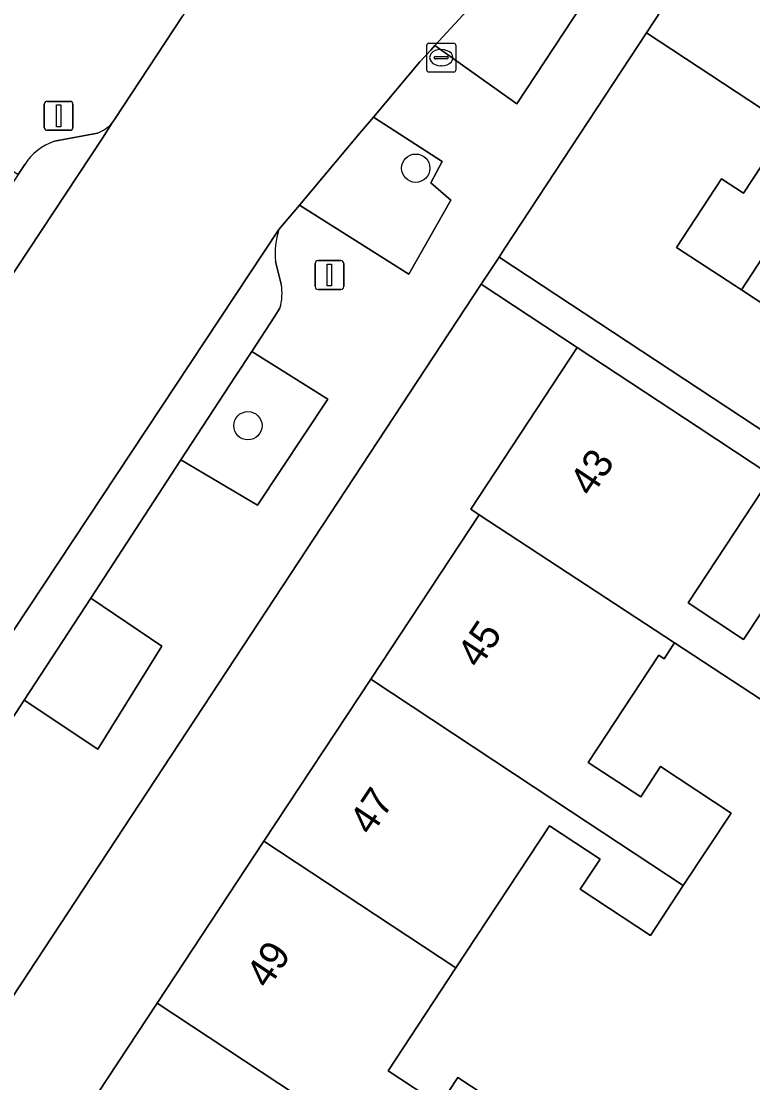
# Model space of a CAD drawing. Extents: x 159279 to 160377, y 384531 to 385888.
# Drawn here: x 160003.27 to 160028.53, y 384808.92 to 384845.55 of the extents above; entities that cross this region are included whole.
import ezdxf

# ---------------------------------------------------------------- set-up
doc = ezdxf.new("R2010")
doc.units = 0
for name, color, linetype in [('IMGEO_Boom', 7, 'Continuous'), ('IMGEO_Erf', 7, 'Continuous'), ('IMGEO_Groenvoorziening', 7, 'Continuous'), ('IMGEO_Kolk', 7, 'Continuous'), ('IMGEO_Lichtmast', 7, 'Continuous'), ('IMGEO_Muur', 7, 'Continuous'), ('IMGEO_Pand', 7, 'Continuous'), ('IMGEO_Pand_nummerreeks', 7, 'Continuous'), ('IMGEO_Parkeervlak_open', 7, 'Continuous'), ('IMGEO_Rijbaan_lokaal_open', 7, 'Continuous'), ('IMGEO_Voetpad_open', 7, 'Continuous')]:
    doc.layers.add(name, color=color, linetype=linetype)

msp = doc.modelspace()

# ---------------------------------------------------------------- linework, layer by layer
at = {"layer": 'IMGEO_Boom'}
for centre in [(160016.893, 384840.483), (160011.094, 384831.594)]:
    msp.add_circle(centre, 0.489, dxfattribs=at)
at = {"layer": 'IMGEO_Erf'}
for points in [[(160030.095, 384834.997), (160028.137, 384836.283), (160025.902, 384837.75), (160027.455, 384840.115), (160028.212, 384839.618), (160029.742, 384841.948), (160024.863, 384845.152), (160019.971, 384837.718), (160019.768, 384837.41), (160041.911, 384822.833)], [(160005.241, 384807.545), (160007.96, 384811.666), (160011.647, 384817.255), (160015.335, 384822.844), (160019.082, 384828.524), (160018.792, 384828.716), (160022.471, 384834.292), (160019.155, 384836.479), (159998.831, 384805.608)], [(160029.19, 384829.86), (160026.299, 384825.476), (160028.212, 384824.214), (160028.84, 384825.166)], [(160029.831, 384821.482), (160025.832, 384824.102), (160025.765, 384824), (160025.47, 384823.553), (160025.289, 384823.672), (160022.85, 384819.976), (160024.66, 384818.782), (160025.35, 384819.828), (160027.784, 384818.223), (160026.133, 384815.721), (160024.996, 384813.998), (160022.576, 384815.594), (160023.26, 384816.631), (160021.511, 384817.785), (160018.277, 384812.882), (160015.935, 384809.333), (160017.723, 384808.154), (160018.348, 384809.102), (160020.74, 384807.524)]]:
    msp.add_lwpolyline(points, dxfattribs=at)
at = {"layer": 'IMGEO_Groenvoorziening'}
for points in [[(160027.182, 384853.032), (160025.99, 384853.86), (160017.553, 384844.713), (160020.378, 384842.698)], [(160015.427, 384842.242), (160014.954, 384841.68), (160012.874, 384839.211), (160016.653, 384836.823), (160018.101, 384839.376), (160017.417, 384839.979), (160017.804, 384840.712)], [(160011.229, 384834.161), (160010.669, 384833.304), (160008.783, 384830.415), (160011.428, 384828.856), (160013.855, 384832.505)], [(160005.666, 384825.641), (160003.366, 384822.119), (160005.906, 384820.435), (160008.123, 384823.98)]]:
    msp.add_lwpolyline(points, close=True, dxfattribs=at)
at = {"layer": 'IMGEO_Kolk'}
for p, q in [((160017.272, 384843.871), (160017.272, 384844.723)), ((160017.347, 384844.797), (160018.199, 384844.797)), ((160018.273, 384844.723), (160018.273, 384843.871)), ((160017.574, 384844.34), (160017.972, 384844.34)), ((160017.76, 384844.577), (160017.785, 384844.577)), ((160017.531, 384844.291), (160017.531, 384844.303)), ((160017.969, 384844.254), (160017.571, 384844.254)), ((160017.783, 384844.017), (160017.758, 384844.017)), ((160018.015, 384844.303), (160018.015, 384844.291)), ((160018.199, 384843.797), (160017.347, 384843.797))]:
    msp.add_line(p, q, dxfattribs=at)
for points in [[(160017.272, 384843.871), (160017.272, 384844.723)], [(160017.347, 384844.797), (160018.199, 384844.797)], [(160018.273, 384844.723), (160018.273, 384843.871)], [(160018.199, 384843.797), (160017.347, 384843.797)]]:
    msp.add_lwpolyline(points, dxfattribs=at)
for centre, radius, start, end in [((160017.349, 384844.721), 0.0765, 91.552, 178.448), ((160017.349, 384844.721), 0.0765, 91.552, 178.448), ((160018.197, 384844.721), 0.0765, 1.552, 88.448), ((160018.197, 384844.721), 0.0765, 1.552, 88.448), ((160017.571, 384844.3), 0.0403, 85.8775, 175.7526), ((160017.976, 384844.302), 0.0386, 1.7309, 96.639), ((160017.568, 384844.29), 0.0366, 178.938, 274.7102), ((160017.972, 384844.297), 0.043, 264.8664, 352.4533), ((160017.349, 384843.873), 0.0765, 181.552, 268.448), ((160017.349, 384843.873), 0.0765, 181.552, 268.448), ((160018.197, 384843.873), 0.0765, 271.552, 358.448), ((160018.197, 384843.873), 0.0765, 271.552, 358.448)]:
    msp.add_arc(centre, radius, start, end, dxfattribs=at)
for centre, major_axis, ratio, start_param, end_param in [((160017.759, 384844.297), (-0.387, 0.002), 0.722429, 4.712389, 7.853982), ((160017.784, 384844.297), (-0.39, 0.002), 0.717154, 1.570796, 4.712389)]:
    msp.add_ellipse(centre, major_axis=major_axis, ratio=ratio, start_param=start_param, end_param=end_param, dxfattribs=at)
at = {"layer": 'IMGEO_Lichtmast'}
for p, q in [((160004.061, 384841.889), (160004.061, 384842.689)), ((160004.061, 384842.689), (160004.061, 384841.889)), ((160004.161, 384842.789), (160004.951, 384842.789)), ((160004.951, 384842.789), (160004.161, 384842.789)), ((160005.051, 384842.689), (160005.051, 384841.889)), ((160005.051, 384841.889), (160005.051, 384842.689)), ((160004.951, 384841.789), (160004.161, 384841.789)), ((160004.161, 384841.789), (160004.951, 384841.789)), ((160013.417, 384836.394), (160013.417, 384837.194)), ((160013.417, 384837.194), (160013.417, 384836.394)), ((160013.517, 384837.294), (160014.307, 384837.294)), ((160014.307, 384837.294), (160013.517, 384837.294)), ((160014.407, 384837.194), (160014.407, 384836.394)), ((160014.407, 384836.394), (160014.407, 384837.194)), ((160014.307, 384836.294), (160013.517, 384836.294)), ((160013.517, 384836.294), (160014.307, 384836.294))]:
    msp.add_line(p, q, dxfattribs=at)
for points in [[(160004.481, 384842.664), (160004.631, 384842.664), (160004.631, 384841.914), (160004.481, 384841.914), (160004.481, 384842.664)], [(160013.837, 384837.169), (160013.987, 384837.169), (160013.987, 384836.419), (160013.837, 384836.419), (160013.837, 384837.169)]]:
    msp.add_lwpolyline(points, dxfattribs=at)
for centre, start, end in [((160004.161, 384842.689), 90, 180), ((160004.161, 384842.689), 90, 180), ((160004.951, 384842.689), 0, 90), ((160004.951, 384842.689), 360, 90), ((160004.161, 384841.889), 180, 270), ((160004.161, 384841.889), 180, 270), ((160004.951, 384841.889), 270, 0), ((160004.951, 384841.889), 270, 0), ((160013.517, 384837.194), 90, 180), ((160013.517, 384837.194), 90, 180), ((160014.307, 384837.194), 0, 90), ((160014.307, 384837.194), 360, 90), ((160013.517, 384836.394), 180, 270), ((160013.517, 384836.394), 180, 270), ((160014.307, 384836.394), 270, 0), ((160014.307, 384836.394), 270, 0)]:
    msp.add_arc(centre, 0.1, start, end, dxfattribs=at)
at = {"layer": 'IMGEO_Muur'}
msp.add_lwpolyline([(160019.971, 384837.718), (160024.863, 384845.152)], dxfattribs=at)
at = {"layer": 'IMGEO_Pand'}
for points in [[(160035.303, 384847.635), (160029.148, 384851.677), (160024.863, 384845.152), (160029.742, 384841.948), (160028.212, 384839.618), (160027.455, 384840.115), (160025.902, 384837.75), (160028.137, 384836.283), (160030.874, 384840.456), (160031.217, 384840.979), (160031.054, 384841.086)], [(160031.054, 384841.086), (160031.217, 384840.979), (160030.874, 384840.456), (160028.137, 384836.283), (160030.095, 384834.997), (160031.626, 384837.328), (160030.57, 384838.021), (160031.764, 384839.84), (160036.129, 384836.974), (160040.419, 384843.5), (160040.538, 384843.42), (160041.083, 384844.25), (160035.492, 384847.922), (160035.303, 384847.635)], [(160029.19, 384829.86), (160026.645, 384831.539), (160022.471, 384834.292), (160018.792, 384828.716), (160019.082, 384828.524), (160025.832, 384824.102), (160029.831, 384821.482), (160031.224, 384823.593), (160028.84, 384825.166), (160028.212, 384824.214), (160026.299, 384825.476)], [(160025.289, 384823.672), (160025.47, 384823.553), (160025.765, 384824), (160025.832, 384824.102), (160019.082, 384828.524), (160015.335, 384822.844), (160021.696, 384818.648), (160026.133, 384815.721), (160027.784, 384818.223), (160025.35, 384819.828), (160024.66, 384818.782), (160022.85, 384819.976)], [(160021.696, 384818.648), (160015.335, 384822.844), (160011.647, 384817.255), (160018.277, 384812.882), (160021.511, 384817.785), (160023.26, 384816.631), (160022.576, 384815.594), (160024.996, 384813.998), (160026.133, 384815.721)], [(160018.277, 384812.882), (160011.647, 384817.255), (160007.96, 384811.666), (160018.769, 384804.537), (160019.354, 384805.424), (160020.74, 384807.524), (160018.348, 384809.102), (160017.723, 384808.154), (160015.935, 384809.333)], [(160014.564, 384807.039), (160016.262, 384805.919), (160015.654, 384804.997), (160018.036, 384803.426), (160018.285, 384803.804), (160018.769, 384804.537), (160007.96, 384811.666), (160005.241, 384807.545), (160004.859, 384807.797), (160003.891, 384806.33), (160010.982, 384801.651)]]:
    msp.add_lwpolyline(points, close=True, dxfattribs=at)
at = {"layer": 'IMGEO_Parkeervlak_open'}
for points in [[(160006.068, 384841.522), (160006.412, 384842.044)], [(159985.797, 384810.858), (159986.069, 384811.27), (160006.068, 384841.522)], [(160005.902, 384841.694), (160004.415, 384841.41)], [(160003.386, 384840.606), (160003.165, 384840.27), (160000.864, 384836.768), (159998.369, 384832.973), (159996.046, 384829.438), (159991.419, 384822.398), (159989.077, 384818.834), (159987.41, 384816.297), (159985.621, 384813.537), (159985.44, 384813.257)], [(160012.164, 384838.368), (159991.303, 384806.873), (159990.724, 384805.976)], [(160012.247, 384836.476), (160012.045, 384837.267)], [(160003.366, 384822.119), (160005.666, 384825.641), (160008.783, 384830.415), (160010.669, 384833.304), (160011.229, 384834.161), (160012.023, 384835.378), (160012.2, 384835.649)], [(159993.894, 384807.378), (159994.661, 384808.649), (159994.67, 384808.665), (159995.757, 384810.467), (159997.448, 384813.057), (159999.745, 384816.574), (160001.134, 384818.701), (160003.366, 384822.119)]]:
    msp.add_lwpolyline(points, dxfattribs=at)
for centre, radius, start, end in [((160005.402, 384842.969), 1.369, 291.4058, 317.5158), ((160005.004, 384839.596), 1.907, 107.9843, 148.0197), ((160014.719, 384837.535), 2.687, 161.941, 185.7214), ((160010.451, 384836.163), 1.823, 343.6129, 9.8817)]:
    msp.add_arc(centre, radius, start, end, dxfattribs=at)
at = {"layer": 'IMGEO_Rijbaan_lokaal_open'}
for points in [[(160020.009, 384857.956), (160021.745, 384860.606), (160016.095, 384864.483), (160015.549, 384862.896), (160015.014, 384861.38), (160010.465, 384848.49), (160009.126, 384846.216), (160008.936, 384845.893), (160008.839, 384845.728), (160006.493, 384842.166), (160006.412, 384842.044), (160006.068, 384841.522), (159986.069, 384811.27), (159985.797, 384810.858)], [(160012.164, 384838.368), (160012.874, 384839.211), (160014.954, 384841.68), (160015.427, 384842.242), (160017.035, 384844.15), (160017.412, 384844.559), (160017.553, 384844.713), (160025.99, 384853.86), (160027.126, 384855.181), (160028.163, 384856.25), (160023.377, 384859.467), (160021.649, 384856.884)], [(159985.805, 384810.429), (159985.757, 384810.067), (159986.254, 384810.018), (159986.263, 384810.122), (159991.303, 384806.873), (160012.164, 384838.368)]]:
    msp.add_lwpolyline(points, dxfattribs=at)
at = {"layer": 'IMGEO_Voetpad_open'}
for points in [[(160019.155, 384836.479), (160019.768, 384837.41), (160019.971, 384837.718), (160024.863, 384845.152), (160029.148, 384851.677), (160031.613, 384855.334), (160029.066, 384857.232), (160028.163, 384856.25), (160027.126, 384855.181), (160025.99, 384853.86), (160027.182, 384853.032), (160020.378, 384842.698), (160017.553, 384844.713), (160017.412, 384844.559), (160017.035, 384844.15), (160015.427, 384842.242), (160017.804, 384840.712), (160017.417, 384839.979), (160018.101, 384839.376), (160016.653, 384836.823), (160012.874, 384839.211), (160012.164, 384838.368)], [(160006.412, 384842.044), (160006.493, 384842.166), (160008.839, 384845.728)], [(159989.077, 384818.834), (159986.715, 384820.449), (159989.084, 384823.901), (159991.419, 384822.398), (159996.046, 384829.438), (159994.197, 384830.679), (159996.499, 384834.185), (159998.369, 384832.973), (160000.864, 384836.768), (159998.989, 384837.961), (160001.171, 384841.594), (160003.165, 384840.27), (160003.386, 384840.606)], [(160004.415, 384841.41), (160005.902, 384841.694)], [(160041.911, 384822.833), (160019.768, 384837.41), (160019.155, 384836.479), (160022.471, 384834.292), (160026.645, 384831.539), (160029.19, 384829.86)], [(160012.045, 384837.267), (160012.247, 384836.476)], [(160012.2, 384835.649), (160012.023, 384835.378), (160011.229, 384834.161), (160013.855, 384832.505), (160011.428, 384828.856), (160008.783, 384830.415), (160005.666, 384825.641), (160008.123, 384823.98), (160005.906, 384820.435), (160003.366, 384822.119), (160001.134, 384818.701), (159999.745, 384816.574), (160002.313, 384814.919), (159999.99, 384811.357), (159997.448, 384813.057), (159995.757, 384810.467), (159994.67, 384808.665), (159997.055, 384806.913), (159998.831, 384805.608), (160019.155, 384836.479)]]:
    msp.add_lwpolyline(points, dxfattribs=at)
for centre, radius, start, end in [((160005.402, 384842.969), 1.369, 291.4058, 317.5158), ((160005.004, 384839.596), 1.907, 107.9843, 148.0197), ((160014.719, 384837.535), 2.687, 161.941, 185.7214), ((160010.451, 384836.163), 1.823, 343.6129, 9.8817)]:
    msp.add_arc(centre, radius, start, end, dxfattribs=at)

# ---------------------------------------------------------------- texts
at = {"layer": 'IMGEO_Pand_nummerreeks'}
for s, rotation, p in [('43', 56.4249, (160022.965, 384829.104)), ('45', 56.4249, (160019.082, 384823.177)), ('47', 56.4221, (160015.358, 384817.41)), ('49', 56.4249, (160011.793, 384812.119))]:
    msp.add_text(s, height=1, rotation=rotation, dxfattribs=at).set_placement(p)

doc.saveas('drawing.dxf')
